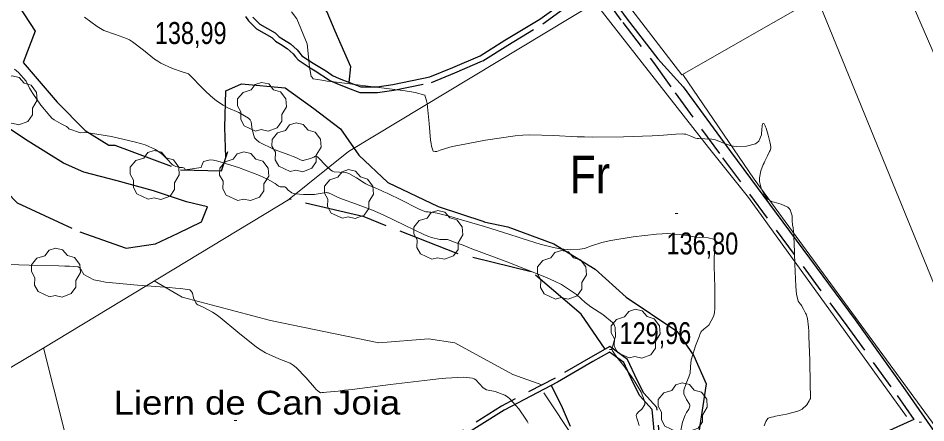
# Model space of a CAD drawing. Extents: x -807245 to 6129983, y -54972206 to 262146364.
# Drawn here: x 488201.4 to 488563.9, y 4382690.9 to 4382852.3 of the extents above; entities that cross this region are included whole.
import ezdxf
from ezdxf.enums import TextEntityAlignment as Align

# ---------------------------------------------------------------- set-up
doc = ezdxf.new("R2010")
doc.units = 0
doc.header["$LTSCALE"] = 4
doc.linetypes.add('LONG_DASHED', pattern=[7.5, 6, -1.5])
doc.linetypes.add('MEDIUM_DASHED', pattern=[4.5, 3, -1.5])
for name, color, linetype, lineweight in [('25', 7, 'LONG_DASHED', 25), ('27', 7, 'Continuous', 25), ('29', 7, 'Continuous', 13), ('38', 7, 'Continuous', 25), ('51', 7, 'Continuous', 13), ('7', 7, 'Continuous', 13), ('9', 7, 'Continuous', 13)]:
    doc.layers.add(name, color=color, linetype=linetype, lineweight=lineweight)
doc.layers.add('31', color=7, linetype='Continuous')
doc.layers.add('5', color=7, linetype='Continuous')

msp = doc.modelspace()

# ---------------------------------------------------------------- linework, layer by layer
at = {"layer": '25'}
for points in [[(488235.29, 4382920.66), (488215.84, 4382911.66), (488205.36, 4382910.62), (488199.99, 4382909.23), (488189.53, 4382903.53), (488184.98, 4382898.94), (488177.98, 4382893.09), (488178.79, 4382886.66), (488195.25, 4382866.9), (488208.26, 4382847.15), (488203.35, 4382834.67), (488216.96, 4382818.75), (488228.22, 4382807.51), (488237.64, 4382801.63), (488240.04, 4382801.68), (488266.27, 4382791.88), (488282.56, 4382791.4), (488285.17, 4382799.18)], [(488311.06, 4382872.92), (488311.22, 4382867.06), (488314.12, 4382865.01), (488321.77, 4382858.47), (488324.73, 4382854.83), (488327.87, 4382847.22), (488334.09, 4382833.04), (488333.48, 4382826.71)], [(488146.18, 4382842.7), (488135.74, 4382843.46), (488130.42, 4382836), (488131.59, 4382822.97), (488148.9, 4382812.91), (488164.58, 4382809.11), (488179.39, 4382804.09), (488179.39, 4382804.09), (488186.05, 4382793.96), (488200.99, 4382778.59), (488226.06, 4382767.04), (488244.5, 4382760.53), (488256.31, 4382762.27), (488265.3, 4382766.51), (488274.58, 4382771.05), (488277, 4382777.11), (488268.64, 4382779.03), (488255.42, 4382783.48), (488241.01, 4382787.45), (488227.66, 4382790.93)], [(488227.66, 4382790.93), (488219.49, 4382794.43), (488205.36, 4382803.21), (488189.23, 4382813.9), (488170.39, 4382825.58), (488163.16, 4382830.6), (488156.87, 4382837.15), (488146.18, 4382842.7)], [(488284.34, 4382796.71), (488283.92, 4382808.75), (488284.29, 4382823.38), (488290.61, 4382826.14), (488308.04, 4382824.48), (488319.46, 4382816.24), (488330.21, 4382808.14), (488337.48, 4382797.65), (488349.03, 4382786.71), (488369.11, 4382777.23), (488387.38, 4382771.16), (488387.38, 4382771.09), (488396.95, 4382769.04), (488415.39, 4382762.3), (488431.81, 4382752.14), (488444.19, 4382741.07), (488464.5, 4382727.4), (488471.3, 4382717.64), (488476.26, 4382706.42), (488471.51, 4382675.34), (488461.15, 4382654.5)], [(488435.89, 4382720.3), (488426.33, 4382734.25), (488406.33, 4382751.16), (488376.32, 4382758.55), (488339.57, 4382773.01), (488309.72, 4382780.11)], [(488422.07, 4382689.42), (488418.83, 4382696.85), (488414.4, 4382705.82)]]:
    msp.add_lwpolyline(points, dxfattribs=at)
at = {"layer": '27'}
msp.add_spline([(491255.21, 4383970.03), (491244.34, 4383967.52), (491230.36, 4383957.66), (491230.81, 4383957.81), (491230.81, 4383957.81), (491220.15, 4383951.47), (491212.7, 4383943.01), (491205.06, 4383944.23), (491184.85, 4383957.71), (491152.82, 4383981.27), (491128.36, 4384004.58), (491128.29, 4384004.88), (491122.26, 4384021.39), (491095.75, 4384034.59), (491071.07, 4384059.32), (491064.71, 4384065.12)], degree=3, dxfattribs=at)
at = {"layer": '29'}
for points in [[(488196.58, 4382809.87), (488192.04, 4382811.99), (488190.63, 4382814.53), (488190.73, 4382817.51), (488189.36, 4382819.92), (488189.4, 4382822.67), (488191.56, 4382825.27), (488194.75, 4382826.27), (488196.4, 4382828.46), (488198.97, 4382829.29), (488201.83, 4382828.64), (488203.78, 4382826.37), (488206.59, 4382825.55), (488208.72, 4382822.7), (488208.96, 4382819.57), (488207.08, 4382816.42), (488207.08, 4382813.74), (488205.26, 4382811.13), (488201.64, 4382809.79), (488198.87, 4382810.42)], [(488296.24, 4382807.3), (488291.7, 4382809.42), (488290.29, 4382811.96), (488290.39, 4382814.94), (488289.02, 4382817.35), (488289.06, 4382820.1), (488291.22, 4382822.7), (488294.41, 4382823.7), (488296.06, 4382825.89), (488298.63, 4382826.72), (488301.49, 4382826.07), (488303.44, 4382823.8), (488306.25, 4382822.98), (488308.38, 4382820.13), (488308.62, 4382817), (488306.74, 4382813.85), (488306.74, 4382811.17), (488304.92, 4382808.56), (488301.3, 4382807.22), (488298.53, 4382807.85)], [(488310, 4382791.16), (488305.46, 4382793.28), (488304.05, 4382795.82), (488304.15, 4382798.8), (488302.78, 4382801.21), (488302.82, 4382803.96), (488304.98, 4382806.56), (488308.17, 4382807.56), (488309.82, 4382809.75), (488312.39, 4382810.58), (488315.25, 4382809.93), (488317.2, 4382807.66), (488320.01, 4382806.84), (488322.14, 4382803.99), (488322.38, 4382800.86), (488320.5, 4382797.71), (488320.5, 4382795.03), (488318.68, 4382792.42), (488315.06, 4382791.08), (488312.29, 4382791.71)], [(488253.38, 4382780.08), (488248.84, 4382782.2), (488247.43, 4382784.74), (488247.53, 4382787.72), (488246.16, 4382790.13), (488246.2, 4382792.88), (488248.36, 4382795.48), (488251.55, 4382796.48), (488253.2, 4382798.67), (488255.77, 4382799.5), (488258.63, 4382798.85), (488260.58, 4382796.58), (488263.39, 4382795.76), (488265.52, 4382792.91), (488265.76, 4382789.78), (488263.88, 4382786.63), (488263.88, 4382783.95), (488262.06, 4382781.34), (488258.44, 4382780), (488255.67, 4382780.63)], [(488289.09, 4382779.62), (488284.55, 4382781.74), (488283.14, 4382784.28), (488283.24, 4382787.26), (488281.87, 4382789.67), (488281.91, 4382792.42), (488284.07, 4382795.02), (488287.26, 4382796.02), (488288.91, 4382798.21), (488291.48, 4382799.04), (488294.34, 4382798.39), (488296.29, 4382796.12), (488299.1, 4382795.3), (488301.23, 4382792.45), (488301.47, 4382789.32), (488299.59, 4382786.17), (488299.59, 4382783.49), (488297.77, 4382780.88), (488294.15, 4382779.54), (488291.38, 4382780.17)], [(488330.94, 4382772.47), (488326.4, 4382774.59), (488324.99, 4382777.13), (488325.09, 4382780.11), (488323.72, 4382782.52), (488323.76, 4382785.27), (488325.92, 4382787.87), (488329.11, 4382788.87), (488330.76, 4382791.06), (488333.33, 4382791.89), (488336.19, 4382791.24), (488338.14, 4382788.97), (488340.95, 4382788.15), (488343.08, 4382785.3), (488343.32, 4382782.17), (488341.44, 4382779.02), (488341.44, 4382776.34), (488339.62, 4382773.73), (488336, 4382772.39), (488333.23, 4382773.02)], [(488366.61, 4382756.19), (488362.07, 4382758.31), (488360.66, 4382760.85), (488360.76, 4382763.83), (488359.39, 4382766.24), (488359.43, 4382768.99), (488361.59, 4382771.59), (488364.78, 4382772.59), (488366.43, 4382774.78), (488369, 4382775.61), (488371.86, 4382774.96), (488373.81, 4382772.69), (488376.62, 4382771.87), (488378.75, 4382769.02), (488378.99, 4382765.89), (488377.11, 4382762.74), (488377.11, 4382760.06), (488375.29, 4382757.45), (488371.67, 4382756.11), (488368.9, 4382756.74)], [(488213.91, 4382741.15), (488209.37, 4382743.27), (488207.96, 4382745.81), (488208.06, 4382748.79), (488206.69, 4382751.2), (488206.73, 4382753.95), (488208.89, 4382756.55), (488212.08, 4382757.55), (488213.73, 4382759.74), (488216.3, 4382760.57), (488219.16, 4382759.92), (488221.11, 4382757.65), (488223.92, 4382756.83), (488226.05, 4382753.98), (488226.29, 4382750.85), (488224.41, 4382747.7), (488224.41, 4382745.02), (488222.59, 4382742.41), (488218.97, 4382741.07), (488216.2, 4382741.7)], [(488415.99, 4382740.27), (488411.45, 4382742.39), (488410.04, 4382744.93), (488410.14, 4382747.91), (488408.77, 4382750.32), (488408.81, 4382753.07), (488410.97, 4382755.67), (488414.16, 4382756.67), (488415.81, 4382758.86), (488418.38, 4382759.69), (488421.24, 4382759.04), (488423.19, 4382756.77), (488426, 4382755.95), (488428.13, 4382753.1), (488428.37, 4382749.97), (488426.49, 4382746.82), (488426.49, 4382744.14), (488424.67, 4382741.53), (488421.05, 4382740.19), (488418.28, 4382740.82)], [(488445.43, 4382716.74), (488440.89, 4382718.86), (488439.48, 4382721.4), (488439.58, 4382724.38), (488438.21, 4382726.79), (488438.25, 4382729.54), (488440.41, 4382732.14), (488443.6, 4382733.14), (488445.25, 4382735.33), (488447.82, 4382736.16), (488450.68, 4382735.51), (488452.63, 4382733.24), (488455.44, 4382732.42), (488457.57, 4382729.57), (488457.81, 4382726.44), (488455.93, 4382723.29), (488455.93, 4382720.61), (488454.11, 4382718), (488450.49, 4382716.66), (488447.72, 4382717.29)], [(488464.27, 4382687.43), (488459.73, 4382689.55), (488458.32, 4382692.09), (488458.42, 4382695.07), (488457.05, 4382697.48), (488457.09, 4382700.23), (488459.25, 4382702.83), (488462.44, 4382703.83), (488464.09, 4382706.02), (488466.66, 4382706.85), (488469.52, 4382706.2), (488471.47, 4382703.93), (488474.28, 4382703.11), (488476.41, 4382700.26), (488476.65, 4382697.13), (488474.77, 4382693.98), (488474.77, 4382691.3), (488472.95, 4382688.69), (488469.33, 4382687.35), (488466.56, 4382687.98)]]:
    msp.add_lwpolyline(points, close=True, dxfattribs=at)
at = {"layer": '38'}
for points in [[(488295.13, 4382852.7), (488297.92, 4382849.92), (488304.11, 4382846.46), (488305.61, 4382844.93), (488307.38, 4382843.85), (488310.21, 4382842.04), (488312.85, 4382839.65), (488313.94, 4382838.37), (488314.74, 4382837.35), (488319.27, 4382834.41), (488321.96, 4382832.8), (488323.23, 4382831.95), (488324.96, 4382830.88), (488326.98, 4382829.46), (488329.56, 4382828.28), (488333.7, 4382826.61), (488338.3, 4382824.97), (488344.79, 4382824.89), (488351.06, 4382825.85), (488365.83, 4382828.89), (488375, 4382832.64), (488385.93, 4382837.35), (488395.84, 4382843.5), (488409.71, 4382851.95), (488420.92, 4382860.09)], [(488436.59, 4382863.13), (488444.67, 4382851.93), (488456.92, 4382836.06), (488467.01, 4382824.92)], [(488467.01, 4382824.92), (488485.9, 4382799.1), (488535.71, 4382731.9), (488555.73, 4382704.08), (488580.89, 4382667.89)], [(488456.42, 4382677.87), (488454.62, 4382696.23), (488449.77, 4382701.68), (488446.88, 4382707.1), (488443.27, 4382714.91), (488437.6, 4382719.08), (488430.91, 4382715.32), (488416.83, 4382707.08), (488395.46, 4382695.91), (488355.56, 4382670.92)]]:
    msp.add_lwpolyline(points, dxfattribs=at)
at = {"layer": '38', "linetype": 'MEDIUM_DASHED'}
for points in [[(488435.14, 4382861.28), (488442.86, 4382850.57), (488455.15, 4382834.66), (488463.76, 4382822.54)], [(488292.21, 4382853.01), (488293.38, 4382851.26), (488296.54, 4382848.09), (488302.72, 4382844.65), (488304.19, 4382843.14), (488306.18, 4382841.93), (488308.83, 4382840.23), (488311.23, 4382838.07), (488312.19, 4382836.94), (488313.19, 4382835.66), (488318.07, 4382832.49), (488320.75, 4382830.88), (488322, 4382830.05), (488323.71, 4382828.99), (488325.86, 4382827.49), (488328.67, 4382826.21), (488332.9, 4382824.5), (488337.89, 4382822.71), (488344.95, 4382822.63), (488351.46, 4382823.63), (488366.49, 4382826.71), (488375.88, 4382830.55), (488386.98, 4382835.34), (488397.03, 4382841.58), (488410.96, 4382850.07), (488422.15, 4382858.19)], [(488463.76, 4382822.54), (488482.73, 4382796.61), (488532.39, 4382729.61), (488552.44, 4382701.75), (488559.1, 4382692.17)], [(488458.31, 4382677.99), (488456.45, 4382697.03), (488451.34, 4382702.77), (488448.58, 4382707.94), (488444.79, 4382716.14), (488437.74, 4382721.33), (488429.97, 4382716.97), (488415.91, 4382708.74), (488394.52, 4382697.56), (488354.52, 4382672.51)], [(488559.1, 4382692.17), (488543.13, 4382684.95)]]:
    msp.add_lwpolyline(points, dxfattribs=at)
at = {"layer": '51'}
for p, q in [((488550.21, 4382877.58), (488610.38, 4382737.64)), ((488520.42, 4382860.53), (488573.41, 4382730.91))]:
    msp.add_line(p, q, dxfattribs=at)
for points in [[(488336.55, 4383000.5), (488379.16, 4382944.01), (488426.91, 4382881.2), (488466.46, 4382829.66), (488576.26, 4382892.48), (488578.17, 4382895.99), (488632.69, 4382927.02)], [(488308.93, 4382779.63), (488333.32, 4382799.13), (488431.84, 4382858.49), (488477.15, 4382800.71), (488493.09, 4382780.79), (488556.19, 4382693.46)], [(488466.84, 4382829.88), (488495.35, 4382788.14), (488562, 4382697.13), (488676.95, 4382540.73), (488718.58, 4382484.87)], [(488059, 4382630.35), (488211.73, 4382720.84), (488309.72, 4382780.11)], [(488255.76, 4382747.47), (488266.88, 4382741.04), (488302.25, 4382731.73), (488345.49, 4382722.73), (488365.26, 4382724.35), (488375.79, 4382722.84), (488398.93, 4382710.12), (488410.6, 4382705.97)], [(488211.54, 4382720.73), (488223.85, 4382671.67), (488237.13, 4382657.32), (488265.84, 4382643.74), (488292.04, 4382639.11), (488339.31, 4382666.73)], [(488129.65, 4382418.02), (488313.19, 4382534.7), (488373.87, 4382570.47), (488389.11, 4382580.91), (488418.32, 4382661.85), (488424.01, 4382683.8), (488411.39, 4382702.88)]]:
    msp.add_lwpolyline(points, dxfattribs=at)
at = {"layer": '7'}
for p, q in [((488463.88, 4382774.42), (488464.88, 4382774.42)), ((488437.6, 4382720.09), (488438.6, 4382720.09)), ((488287.72, 4382691.81), (488288.72, 4382691.81)), ((488561.25, 4382691.13), (488562.25, 4382691.13))]:
    msp.add_line(p, q, dxfattribs=at)
at = {"layer": '9'}
for points in [[(488471.98, 4382804.5), (488470.07, 4382805.26), (488468.09, 4382805.99), (488467.46, 4382806.09), (488466.8, 4382806.16), (488464.08, 4382806.03), (488459.09, 4382805.64), (488456.99, 4382805.53), (488454.57, 4382805.42), (488443.22, 4382805.03), (488430.78, 4382804.88), (488427.66, 4382804.92), (488424.69, 4382805), (488415.16, 4382805.58), (488405.79, 4382805.79), (488402.92, 4382805.63), (488399.92, 4382805.38), (488388.12, 4382803.69), (488377.69, 4382801.68), (488375.56, 4382801.22), (488373.76, 4382800.82), (488369.99, 4382799.72), (488368.57, 4382799.17), (488368.24, 4382799.11), (488367.95, 4382799.09), (488367.12, 4382799.32), (488366.49, 4382801.29), (488366.32, 4382802.36), (488366.14, 4382803.66), (488365.53, 4382810.24), (488364.9, 4382816.9), (488364.72, 4382818.24), (488364.54, 4382819.36), (488363.87, 4382821.61), (488359.98, 4382822.68), (488357.77, 4382823.05), (488355.06, 4382823.47), (488341.21, 4382825.25), (488327.46, 4382826.92), (488324.82, 4382827.26), (488322.69, 4382827.54), (488319.22, 4382828.12), (488319.08, 4382828.31), (488319.05, 4382828.36), (488319.03, 4382828.39), (488318.98, 4382828.48), (488318.89, 4382828.61), (488318.84, 4382828.67), (488318.78, 4382828.75), (488318.49, 4382829.12), (488318.01, 4382831.38), (488317.83, 4382832.65), (488317.64, 4382834.19), (488316.81, 4382842.04), (488312.75, 4382852.01), (488310.52, 4382854.88)], [(488360.45, 4382776.71), (488354.79, 4382779.52), (488348.82, 4382782.46), (488347.5, 4382783.08), (488346.33, 4382783.62), (488343.33, 4382784.86), (488341.04, 4382785.87), (488340.32, 4382786.25), (488339.56, 4382786.68), (488336.51, 4382788.62), (488333.47, 4382790.33), (488332.71, 4382790.61), (488332, 4382790.81), (488329.73, 4382790.83), (488327.61, 4382790.99), (488326.98, 4382791.28), (488326.34, 4382791.67), (488323.9, 4382793.93), (488321.78, 4382796.23), (488321.34, 4382796.64), (488320.96, 4382796.95), (488320.14, 4382797.24), (488319.45, 4382796.83), (488319.16, 4382796.7), (488318.82, 4382796.57), (488317.22, 4382796.02), (488315.6, 4382795.63), (488315.24, 4382795.59), (488314.93, 4382795.59), (488314.16, 4382795.84), (488312.25, 4382796.75), (488311.22, 4382797.17), (488309.98, 4382797.65), (488303.7, 4382799.99), (488297.67, 4382802.91), (488296.58, 4382803.76), (488295.75, 4382804.62), (488294.85, 4382807.9), (488294.5, 4382811), (488294.01, 4382811.76), (488293.35, 4382812.48), (488289.55, 4382814.69), (488285.19, 4382816.57), (488284.18, 4382817.08), (488283.25, 4382817.57), (488280.6, 4382819.3), (488278.29, 4382821.29), (488277.57, 4382821.96), (488276.82, 4382822.67), (488273.85, 4382825.64), (488271.26, 4382828.31), (488270.75, 4382828.83), (488270.34, 4382829.25), (488269.59, 4382829.98), (488269.46, 4382830.07), (488269.42, 4382830.09), (488269.39, 4382830.11), (488269.27, 4382830.15), (488268.26, 4382830.49), (488267.66, 4382830.7), (488266.92, 4382830.95), (488263.1, 4382832.29), (488258.44, 4382834.41), (488257.17, 4382835.16), (488255.92, 4382835.98), (488251.48, 4382839.51), (488247.11, 4382842.91), (488245.89, 4382843.64), (488244.67, 4382844.28), (488240.25, 4382845.83), (488235.67, 4382847.47), (488234.35, 4382848.16), (488233.01, 4382848.95), (488227.97, 4382852.7)], [(488265.48, 4382792.84), (488264.42, 4382793.09), (488263.28, 4382793.7), (488262.94, 4382793.96), (488262.59, 4382794.27), (488261.23, 4382795.74), (488259.61, 4382797.46), (488259.09, 4382797.92), (488258.54, 4382798.38), (488256.28, 4382799.99), (488252.08, 4382801.74), (488250.31, 4382802.28), (488248.27, 4382802.85), (488238.7, 4382805.13), (488229.55, 4382806.63), (488227.78, 4382806.71), (488226.33, 4382806.64), (488221.64, 4382808.19), (488221.23, 4382808.71), (488220.76, 4382809.15), (488218.58, 4382810.21), (488215.79, 4382811.72), (488214.92, 4382812.46), (488214.03, 4382813.33), (488210.47, 4382817.66), (488207.25, 4382822.31), (488206.57, 4382823.4), (488205.97, 4382824.39), (488204.58, 4382827.25), (488201.58, 4382830.66), (488199.97, 4382832.01)], [(488499.3, 4382689.68), (488500.06, 4382691.41), (488500.25, 4382691.77), (488500.42, 4382692.07), (488500.93, 4382692.72), (488502.32, 4382693.15), (488503.05, 4382693.31), (488503.92, 4382693.5), (488508.31, 4382694.33), (488512.81, 4382695.49), (488513.76, 4382695.88), (488514.57, 4382696.3), (488516.44, 4382698.06), (488517.28, 4382699.63), (488517.44, 4382699.94), (488517.58, 4382700.19), (488517.83, 4382700.61), (488517.83, 4382702.96), (488517.8, 4382704.42), (488517.76, 4382706.24), (488517.54, 4382715.73), (488517.24, 4382725.46), (488517.15, 4382727.44), (488517.05, 4382729.09), (488516.71, 4382732.47), (488516.24, 4382733.84), (488516.07, 4382734.25), (488515.89, 4382734.66), (488515.09, 4382736.21), (488514.22, 4382737.68), (488513.99, 4382738.03), (488513.77, 4382738.37), (488512.99, 4382739.4), (488512.34, 4382742.2), (488512.18, 4382743.65), (488512.04, 4382745.39), (488511.65, 4382754.12), (488511.35, 4382762.82), (488511.27, 4382764.56), (488511.19, 4382765.99), (488510.91, 4382768.71), (488510.69, 4382769.91), (488510.64, 4382770.39), (488510.59, 4382770.93), (488510.48, 4382773.4), (488509.76, 4382775.87), (488509.34, 4382776.41), (488508.82, 4382776.88), (488506.14, 4382778.06), (488503.29, 4382778.85), (488502.67, 4382779.08), (488502.12, 4382779.31), (488500.73, 4382780.15), (488499.77, 4382781.35), (488499.5, 4382781.8), (488499.22, 4382782.3), (488498.18, 4382784.55), (488497.5, 4382787.17), (488497.46, 4382787.91), (488497.47, 4382788.65), (488498.03, 4382791.37), (488499.01, 4382793.98), (488499.3, 4382794.64), (488499.58, 4382795.29), (488500.66, 4382797.43), (488501.54, 4382799.15), (488501.71, 4382799.53), (488501.84, 4382799.86), (488502.05, 4382800.73), (488501.86, 4382801.86), (488501.75, 4382802.35), (488501.62, 4382802.93), (488500.91, 4382805.69), (488500.13, 4382808.38), (488499.95, 4382808.92), (488499.79, 4382809.36), (488499.34, 4382810.21), (488499.04, 4382810.35), (488498.97, 4382810.35), (488498.91, 4382810.34), (488498.73, 4382810.15), (488498.58, 4382809.31), (488498.53, 4382808.88), (488498.47, 4382808.36), (488498.25, 4382805.8), (488497.19, 4382803.2), (488496.61, 4382802.67), (488495.9, 4382802.21), (488492.31, 4382801.21), (488488.18, 4382801.12), (488487.13, 4382801.24), (488486.13, 4382801.41), (488482.87, 4382802.55), (488479.96, 4382803.73), (488479.17, 4382803.94), (488478.4, 4382804.1), (488475.68, 4382804.24), (488473.2, 4382804.28), (488472.58, 4382804.37), (488471.98, 4382804.5)], [(488439.57, 4382718.44), (488438.77, 4382719.61), (488438.62, 4382719.96), (488438.59, 4382720.05), (488438.57, 4382720.12), (488438.53, 4382720.33), (488438.74, 4382721.19), (488438.88, 4382721.68), (488439.06, 4382722.28), (488439.98, 4382725.33), (488439.9, 4382728.96), (488439.44, 4382729.91), (488438.8, 4382730.85), (488434.89, 4382734.07), (488430.16, 4382737.18), (488429, 4382738.05), (488427.9, 4382738.92), (488424.46, 4382742.09), (488418.4, 4382746.01), (488415.65, 4382747.35), (488412.43, 4382748.81), (488396.95, 4382755.02), (488381.99, 4382760.62), (488379.1, 4382761.7), (488376.76, 4382762.57), (488372.85, 4382763.99), (488372.17, 4382764.03), (488371.87, 4382764.04), (488371.52, 4382764.03), (488369.87, 4382763.97), (488366.51, 4382764.8), (488365.08, 4382765.35), (488363.43, 4382766.05), (488355.71, 4382769.73), (488347.16, 4382773.83), (488345, 4382774.79), (488342.93, 4382775.68), (488336.2, 4382778.26), (488331.01, 4382780.11), (488329.91, 4382780.54), (488328.97, 4382780.93), (488326.76, 4382782.02), (488325.39, 4382782.61), (488324.97, 4382782.68), (488324.53, 4382782.71), (488322.77, 4382782.48), (488320.48, 4382782.11), (488319.71, 4382782.04), (488318.87, 4382781.99), (488315.35, 4382781.93), (488312.03, 4382782.23), (488311.32, 4382782.4), (488310.71, 4382782.61), (488309.26, 4382783.68), (488308.41, 4382784.7), (488308.17, 4382784.86), (488307.93, 4382784.99), (488307.07, 4382785.03), (488306.09, 4382785.06), (488305.77, 4382785.18), (488305.44, 4382785.35), (488304.1, 4382786.36), (488300.96, 4382788.13), (488299.5, 4382788.79), (488297.77, 4382789.51), (488289.4, 4382792.71), (488281.14, 4382795.31), (488279.48, 4382795.65), (488278.1, 4382795.83), (488275.39, 4382795.11), (488274.63, 4382793.24), (488274.47, 4382792.69), (488268.15, 4382791.84), (488268.01, 4382792.17), (488267.85, 4382792.43), (488267.04, 4382792.79), (488266.04, 4382792.78), (488265.76, 4382792.81), (488265.48, 4382792.84)], [(488465.96, 4382687.17), (488466.78, 4382691.17), (488467.78, 4382693.87), (488468.05, 4382694.46), (488468.32, 4382694.98), (488469.28, 4382696.33), (488469.72, 4382697.48), (488469.66, 4382697.88), (488469.52, 4382698.32), (488468.37, 4382700.21), (488467.33, 4382702.48), (488467.25, 4382703.15), (488467.28, 4382703.84), (488468.15, 4382706.52), (488469.34, 4382709.25), (488469.56, 4382709.97), (488469.74, 4382710.69), (488469.99, 4382713.18), (488470.26, 4382715.94), (488470.45, 4382716.82), (488470.68, 4382717.76), (488471.95, 4382721.56), (488473.23, 4382724.93), (488473.47, 4382725.59), (488473.67, 4382726.13), (488474.01, 4382727.08), (488474.53, 4382727.61), (488474.85, 4382727.87), (488475.24, 4382728.19), (488477.26, 4382729.79), (488479.16, 4382733.3), (488479.47, 4382734.81), (488479.69, 4382736.57), (488479.71, 4382744.91), (488479.37, 4382753.41), (488479.36, 4382755.28), (488479.4, 4382756.94), (488479.85, 4382761.15), (488479.83, 4382763.42), (488479.57, 4382763.85), (488479.2, 4382764.18), (488476.94, 4382764.68), (488473.57, 4382764.81), (488472.49, 4382764.93), (488471.35, 4382765.07), (488466.74, 4382765.86), (488460.67, 4382766.36), (488458.61, 4382766.32), (488456.39, 4382766.2), (488447.03, 4382765.13), (488438.14, 4382763.62), (488436.22, 4382763.22), (488434.53, 4382762.83), (488430.39, 4382761.49), (488427.54, 4382760.48), (488426.66, 4382760.28), (488425.74, 4382760.13), (488422.11, 4382759.92), (488417.88, 4382760.29), (488416.58, 4382760.51), (488415.24, 4382760.79), (488409.92, 4382762.2), (488403.06, 4382764.33), (488400.74, 4382765.06), (488398.23, 4382765.84), (488387.65, 4382769.14), (488377.59, 4382772.19), (488375.41, 4382772.82), (488373.49, 4382773.35), (488368.74, 4382774.47), (488366.2, 4382774.88), (488365.68, 4382774.95), (488365.23, 4382775.01), (488364.24, 4382775.09), (488362.5, 4382775.75), (488361.57, 4382776.18), (488360.45, 4382776.71)], [(488193.24, 4382754.13), (488205.84, 4382753.76), (488217.71, 4382753.5), (488220.03, 4382753.43), (488221.93, 4382753.36), (488225.34, 4382753.14), (488226.12, 4382752.53), (488226.37, 4382752.22), (488226.63, 4382751.85), (488227.7, 4382750), (488231.68, 4382747.98), (488233.78, 4382747.5), (488236.31, 4382747.05), (488249.06, 4382745.74), (488261.73, 4382744.81), (488264.22, 4382744.6), (488266.26, 4382744.43), (488269.95, 4382744), (488270.66, 4382743.32), (488270.83, 4382742.99), (488271, 4382742.6), (488271.49, 4382740.68), (488272.34, 4382738.7), (488272.73, 4382738.27), (488273.18, 4382737.89), (488275.36, 4382736.96), (488279.06, 4382735.08), (488280.47, 4382734.1), (488282.06, 4382732.92), (488289.16, 4382727.03), (488296.66, 4382721.04), (488298.48, 4382719.8), (488300.2, 4382718.74), (488305.51, 4382716.45), (488310, 4382714.61), (488311.2, 4382713.84), (488312.38, 4382712.95), (488316.5, 4382708.8), (488319.81, 4382704.9), (488320.48, 4382704.17), (488321.05, 4382703.6), (488322.22, 4382702.8), (488322.87, 4382702.96), (488323.1, 4382702.99), (488323.36, 4382703.02), (488324.51, 4382703.06), (488329.23, 4382703.54), (488331.74, 4382703.84), (488334.77, 4382704.21)], [(488449.42, 4382689.75), (488448.73, 4382691.9), (488448.59, 4382692.37), (488448.48, 4382692.77), (488448.24, 4382693.75), (488448.54, 4382694.5), (488448.76, 4382694.77), (488449.04, 4382695.06), (488450.56, 4382696.3), (488451.67, 4382698.19), (488451.7, 4382698.89), (488451.61, 4382699.66), (488450.27, 4382703.07), (488447.9, 4382707.05), (488447.16, 4382708.19), (488446.38, 4382709.33), (488443.27, 4382713.57), (488440.55, 4382717.13), (488440.01, 4382717.84), (488439.57, 4382718.44)], [(488334.77, 4382704.21), (488350.08, 4382706.14), (488365.94, 4382708.06), (488369.33, 4382708.42), (488372.28, 4382708.7), (488379.31, 4382709.11), (488382.83, 4382708.66), (488383.58, 4382708.4), (488384.22, 4382708.08), (488385.7, 4382706.47), (488387.14, 4382704.77), (488387.76, 4382704.41), (488388.48, 4382704.09), (488391.86, 4382703.31), (488395.76, 4382701.96), (488396.81, 4382701.29), (488397.83, 4382700.48), (488401.39, 4382696.47), (488404.18, 4382692.39), (488404.71, 4382691.53), (488405.14, 4382690.8)]]:
    msp.add_lwpolyline(points, dxfattribs=at)

# ---------------------------------------------------------------- texts
at = {"layer": '31', "width": 0.85}
msp.add_text('Fr', height=15, dxfattribs=at).set_placement((488429.77, 4382782.41), align=Align.CENTER)
at = {"layer": '5', "width": 1.15}
msp.add_text('Liern de Can Joia', height=9.5, dxfattribs=at).set_placement((488354.02, 4382694.16), align=Align.RIGHT)
at = {"layer": '7', "width": 0.8}
for s, p in [('138,99', (488256.02, 4382842.03)), ('136,80', (488460.37, 4382758.04)), ('129,96', (488441.61, 4382722.26))]:
    msp.add_text(s, height=8.75, dxfattribs=at).set_placement(p)

doc.saveas('drawing.dxf')
